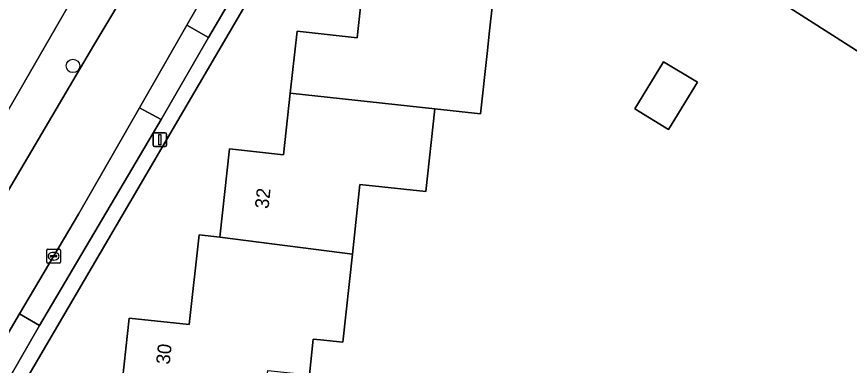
# Model space of a CAD drawing. Extents: x 162396 to 163643, y 386452 to 387406.
# Drawn here: x 162894.1 to 162954.5, y 386705.8 to 386731.2 of the extents above; entities that cross this region are included whole.
import ezdxf

# ---------------------------------------------------------------- set-up
doc = ezdxf.new("R2010")
doc.units = 0
for name, color, linetype in [('IMGEO_Boom', 7, 'Continuous'), ('IMGEO_Erf', 7, 'Continuous'), ('IMGEO_Kolk', 7, 'Continuous'), ('IMGEO_Lichtmast', 7, 'Continuous'), ('IMGEO_Pand', 7, 'Continuous'), ('IMGEO_Pand_nummerreeks', 7, 'Continuous'), ('IMGEO_Parkeervlak_open', 7, 'Continuous'), ('IMGEO_Rijbaan_lokaal_open', 7, 'Continuous'), ('IMGEO_Voetpad_open', 7, 'Continuous')]:
    doc.layers.add(name, color=color, linetype=linetype)

msp = doc.modelspace()

# ---------------------------------------------------------------- linework, layer by layer
at = {"layer": 'IMGEO_Boom'}
msp.add_circle((162898.177, 386727.576), 0.489, dxfattribs=at)
at = {"layer": 'IMGEO_Erf'}
for points in [[(162889.067, 386716.747), (162900.547, 386736.644), (162908.437, 386750), (162912.129, 386756.249)], [(162932.823, 386652.31), (162934.978, 386654.725), (162936.722, 386656.679), (162939.36, 386659.635), (162950.734, 386672.38), (162953.337, 386675.295), (162954.931, 386677.078), (162957.707, 386680.182), (162969.169, 386692.999), (162984.352, 386710.007), (162921.76, 386750), (162921.361, 386750.255), (162921.212, 386750), (162863.497, 386651.323), (162799.834, 386651.914)], [(162901.78, 386704.782), (162902.268, 386709.253), (162906.621, 386708.779), (162907.333, 386715.302), (162908.85, 386715.136), (162909.548, 386721.538), (162913.469, 386721.11), (162913.958, 386725.6), (162914.448, 386730.091), (162918.809, 386729.616), (162919.518, 386736.116), (162928.964, 386735.085), (162928.422, 386730.115), (162928.244, 386728.48), (162927.766, 386724.093), (162924.444, 386724.456), (162923.789, 386718.45), (162919.016, 386718.97), (162918.462, 386713.889), (162917.764, 386707.488), (162916.157, 386707.663), (162915.627, 386707.721), (162915.343, 386705.114)]]:
    msp.add_lwpolyline(points, dxfattribs=at)
msp.add_lwpolyline([(162938.962, 386724.457), (162941.047, 386727.882), (162943.508, 386726.384), (162941.423, 386722.959)], close=True, dxfattribs=at)
at = {"layer": 'IMGEO_Kolk'}
for p, q in [((162896.27, 386713.322), (162896.27, 386714.174)), ((162896.345, 386714.248), (162897.197, 386714.248)), ((162896.758, 386714.028), (162896.783, 386714.028)), ((162897.271, 386714.174), (162897.271, 386713.322)), ((162896.529, 386713.742), (162896.529, 386713.754)), ((162896.967, 386713.705), (162896.569, 386713.705)), ((162896.572, 386713.791), (162896.97, 386713.791)), ((162896.781, 386713.468), (162896.756, 386713.468)), ((162897.013, 386713.754), (162897.013, 386713.742)), ((162897.197, 386713.248), (162896.345, 386713.248))]:
    msp.add_line(p, q, dxfattribs=at)
for points in [[(162896.27, 386713.322), (162896.27, 386714.174)], [(162896.345, 386714.248), (162897.197, 386714.248)], [(162897.271, 386714.174), (162897.271, 386713.322)], [(162897.197, 386713.248), (162896.345, 386713.248)]]:
    msp.add_lwpolyline(points, dxfattribs=at)
for centre, radius, start, end in [((162896.347, 386714.172), 0.0765, 91.55205, 178.44795), ((162896.347, 386714.172), 0.0765, 91.55205, 178.44795), ((162897.195, 386714.172), 0.0765, 1.55205, 88.44795), ((162897.195, 386714.172), 0.0765, 1.55205, 88.44795), ((162896.569, 386713.751), 0.0403, 85.87752, 175.75265), ((162896.566, 386713.741), 0.0366, 178.93798, 274.71019), ((162896.97, 386713.748), 0.043, 264.86636, 352.45326), ((162896.974, 386713.753), 0.0386, 1.73085, 96.63898), ((162896.347, 386713.324), 0.0765, 181.55205, 268.44795), ((162896.347, 386713.324), 0.0765, 181.55205, 268.44795), ((162897.195, 386713.324), 0.0765, 271.55205, 358.44795), ((162897.195, 386713.324), 0.0765, 271.55205, 358.44795)]:
    msp.add_arc(centre, radius, start, end, dxfattribs=at)
for centre, major_axis, ratio, start_param, end_param in [((162896.757, 386713.748), (-0.387, 0.002), 0.722429, 4.712389, 7.853982), ((162896.782, 386713.748), (-0.39, 0.002), 0.717154, 1.570796, 4.712389)]:
    msp.add_ellipse(centre, major_axis=major_axis, ratio=ratio, start_param=start_param, end_param=end_param, dxfattribs=at)
at = {"layer": 'IMGEO_Lichtmast'}
for p, q in [((162903.99, 386721.808), (162903.99, 386722.608)), ((162903.99, 386722.608), (162903.99, 386721.808)), ((162904.09, 386722.708), (162904.88, 386722.708)), ((162904.88, 386722.708), (162904.09, 386722.708)), ((162904.98, 386722.608), (162904.98, 386721.808)), ((162904.98, 386721.808), (162904.98, 386722.608)), ((162904.88, 386721.708), (162904.09, 386721.708)), ((162904.09, 386721.708), (162904.88, 386721.708))]:
    msp.add_line(p, q, dxfattribs=at)
msp.add_lwpolyline([(162904.41, 386722.583), (162904.56, 386722.583), (162904.56, 386721.833), (162904.41, 386721.833), (162904.41, 386722.583)], dxfattribs=at)
for centre, start, end in [((162904.09, 386722.608), 90, 180), ((162904.09, 386722.608), 90, 180), ((162904.88, 386722.608), 0, 90), ((162904.88, 386722.608), 360, 90), ((162904.09, 386721.808), 180, 270), ((162904.09, 386721.808), 180, 270), ((162904.88, 386721.808), 270, 0), ((162904.88, 386721.808), 270, 0)]:
    msp.add_arc(centre, 0.1, start, end, dxfattribs=at)
at = {"layer": 'IMGEO_Pand'}
for points in [[(162928.422, 386730.115), (162928.964, 386735.085), (162919.518, 386736.116), (162918.809, 386729.616), (162914.448, 386730.091), (162913.958, 386725.6), (162924.444, 386724.456), (162927.766, 386724.093), (162928.244, 386728.48)], [(162938.962, 386724.457), (162941.423, 386722.959), (162943.508, 386726.384), (162941.047, 386727.882)], [(162919.016, 386718.97), (162923.789, 386718.45), (162924.444, 386724.456), (162913.958, 386725.6), (162913.469, 386721.11), (162909.548, 386721.538), (162908.85, 386715.136), (162918.462, 386713.889)], [(162912.325, 386705.443), (162915.343, 386705.114), (162915.627, 386707.721), (162916.157, 386707.663), (162917.764, 386707.488), (162918.462, 386713.889), (162908.85, 386715.136), (162907.333, 386715.302), (162906.621, 386708.779), (162902.268, 386709.253), (162901.78, 386704.782), (162912.13, 386703.652)]]:
    msp.add_lwpolyline(points, close=True, dxfattribs=at)
at = {"layer": 'IMGEO_Parkeervlak_open'}
msp.add_lwpolyline([(162919.621, 386753.313), (162919.39, 386753.115), (162906.451, 386730.546), (162908.024, 386729.629), (162919.916, 386749.941)], dxfattribs=at)
msp.add_lwpolyline([(162904.58, 386723.682), (162903.004, 386724.533), (162898.573, 386716.804), (162894.3, 386709.561), (162895.758, 386708.719)], close=True, dxfattribs=at)
at = {"layer": 'IMGEO_Rijbaan_lokaal_open'}
msp.add_lwpolyline([(162890.79, 386703.612), (162894.3, 386709.561), (162898.573, 386716.804), (162903.004, 386724.533), (162906.451, 386730.546), (162919.39, 386753.115), (162919.621, 386753.313), (162927.717, 386767.287), (162928.896, 386769.301), (162929.102, 386769.652), (162924.748, 386772.326), (162923.585, 386770.172), (162916.906, 386758.651), (162914.448, 386754.399), (162902.012, 386732.978), (162899.696, 386729.077), (162891.884, 386715.828)], dxfattribs=at)
for points in [[(162908.024, 386729.629), (162906.451, 386730.546), (162903.004, 386724.533), (162904.58, 386723.682)], [(162895.758, 386708.719), (162894.3, 386709.561), (162890.79, 386703.612), (162892.276, 386702.679)]]:
    msp.add_lwpolyline(points, close=True, dxfattribs=at)
at = {"layer": 'IMGEO_Voetpad_open'}
for points in [[(162914.448, 386754.399), (162916.906, 386758.651), (162923.585, 386770.172), (162924.748, 386772.326), (162922.244, 386773.863), (162922.117, 386773.641), (162915.464, 386761.831), (162915.366, 386761.679), (162912.129, 386756.249), (162908.437, 386750), (162900.547, 386736.644), (162889.067, 386716.747), (162889.021, 386716.602), (162887.174, 386713.195)], [(162891.884, 386715.828), (162899.696, 386729.077), (162902.012, 386732.978), (162914.448, 386754.399)], [(162799.834, 386651.914), (162863.497, 386651.323), (162921.212, 386750)], [(162919.916, 386749.941), (162908.024, 386729.629), (162904.58, 386723.682), (162895.758, 386708.719), (162892.276, 386702.679), (162883.554, 386687.748), (162880.224, 386682.009), (162873.044, 386669.628)]]:
    msp.add_lwpolyline(points, dxfattribs=at)
msp.add_lwpolyline([(162952.63, 386733.915), (162927.211, 386750), (162923.157, 386752.565), (162923.129, 386752.583), (162922.957, 386752.706), (162922.868, 386752.783), (162921.361, 386750.255), (162921.76, 386750), (162984.352, 386710.007), (162986.397, 386712.298), (162986.082, 386712.5)], close=True, dxfattribs=at)

# ---------------------------------------------------------------- texts
at = {"layer": 'IMGEO_Pand_nummerreeks'}
for s, rotation, p in [('32', 83.77771, (162912.37, 386717.158)), ('30', 83.79628, (162905.197, 386705.845))]:
    msp.add_text(s, height=1, rotation=rotation, dxfattribs=at).set_placement(p)

doc.saveas('drawing.dxf')
